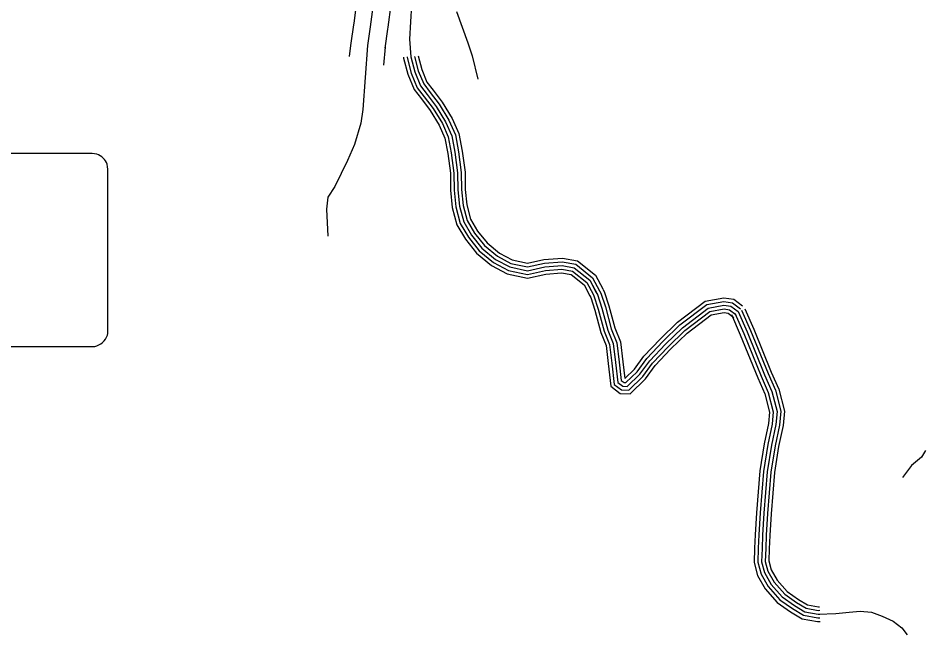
# Model space of a CAD drawing. Extents: x 1551132 to 1791609, y 378168 to 563823.
# Drawn here: x 1660954 to 1665834, y 396855 to 400152 of the extents above; entities that cross this region are included whole.
import ezdxf

# ---------------------------------------------------------------- set-up
doc = ezdxf.new("R2010")
doc.units = 0
for name, color, linetype in [('DESIGN - ROW - Slope Lines', 7, 'Continuous'), ('DESIGN - TRANSPORTATION - Text', 7, 'Continuous'), ('SURVEY - DRAINAGE - Natural Features', 7, 'Continuous'), ('SURVEY - PROPERTY - Owners', 7, 'Continuous')]:
    doc.layers.add(name, color=color, linetype=linetype)

msp = doc.modelspace()

# ---------------------------------------------------------------- linework, layer by layer
at = {"layer": 'DESIGN - ROW - Slope Lines'}
for p, q in [((1661328.266, 399421.583), (1660171.409, 399421.558)), ((1661439.08, 398489.957), (1661439.062, 399309.909)), ((1660172.616, 398379.228), (1661329.214, 398379.253))]:
    msp.add_line(p, q, dxfattribs=at)
for centre, radius, start, end in [((1661337.387, 399223.515), 198.249, 77.697236, 92.642725), ((1661349.516, 399332.048), 90.332, 20.262606, 70.527461), ((1661185.505, 399314.222), 253.555, 359.016689, 11.167486), ((1661369.698, 398458.792), 68.632, 345.070128, 358.743639), ((1660491.972, 398494.677), 947.081, 357.73735, 359.712794), ((1661350.646, 398467.625), 89.389, 280.925542, 342.744569), ((1661339.651, 398913.964), 534.837, 268.879553, 272.994308)]:
    msp.add_arc(centre, radius, start, end, dxfattribs=at)
at = {"layer": 'DESIGN - TRANSPORTATION - Text'}
for points in [[(1663318.017, 400187.481), (1663379.349, 400019.019), (1663403.073, 399948.842), (1663434.581, 399822.555)], [(1665848.282, 397817.729), (1665826.149, 397781.786), (1665771.992, 397737.968), (1665723.743, 397672.108)]]:
    msp.add_lwpolyline(points, dxfattribs=at)
at = {"layer": 'SURVEY - DRAINAGE - Natural Features'}
for points in [[(1663075.665, 400222.716), (1663070.581, 400132.722), (1663065.373, 400038.736), (1663072.081, 399942.358), (1663093.331, 399861.539), (1663124.788, 399786.412), (1663161.196, 399739.17), (1663209.044, 399675.535), (1663260.218, 399591.757), (1663293.667, 399516.564), (1663310.65, 399427.87), (1663324.875, 399317.234), (1663325.725, 399225.048), (1663334.708, 399136.612), (1663357.824, 399051.735), (1663399.406, 398980.283), (1663455.055, 398910.39), (1663529.028, 398849.93), (1663605.693, 398809.412), (1663701.032, 398788.328), (1663795.805, 398809.337), (1663888.103, 398816.396), (1663953.735, 398804.279), (1664037.5, 398737.494), (1664078.882, 398660.042), (1664102.406, 398587.165), (1664134.347, 398467.945), (1664163.871, 398394.876), (1664176.371, 398292.307), (1664188.737, 398185.737), (1664216.045, 398164.829), (1664240.028, 398164.062), (1664308.326, 398229.989), (1664360.833, 398302.432), (1664445.94, 398391.86), (1664537.046, 398481.104), (1664676.743, 398586.815), (1664761.316, 398602.14), (1664799.165, 398596.924), (1664838.189, 398567.623)], [(1663075.665, 400222.716), (1663070.581, 400132.722), (1663065.373, 400038.736), (1663072.081, 399942.358), (1663093.331, 399861.539), (1663124.788, 399786.412), (1663161.196, 399739.17), (1663209.044, 399675.535), (1663260.218, 399591.757), (1663293.667, 399516.564), (1663310.65, 399427.87), (1663324.875, 399317.234), (1663325.725, 399225.048), (1663334.708, 399136.612), (1663357.824, 399051.735), (1663399.406, 398980.283), (1663455.055, 398910.39), (1663529.028, 398849.93), (1663605.693, 398809.412), (1663701.032, 398788.328), (1663795.805, 398809.337), (1663888.103, 398816.396), (1663953.735, 398804.279), (1664037.5, 398737.494), (1664078.882, 398660.042), (1664102.406, 398587.165), (1664134.347, 398467.945), (1664163.871, 398394.876), (1664176.371, 398292.307), (1664188.737, 398185.737), (1664216.045, 398164.829), (1664240.028, 398164.062), (1664308.326, 398229.989), (1664360.833, 398302.432), (1664445.94, 398391.86), (1664537.046, 398481.104), (1664676.743, 398586.815), (1664761.316, 398602.14), (1664799.165, 398596.924), (1664838.189, 398567.623)], [(1663033.065, 399941.208), (1663033.432, 399935.991), (1663056.306, 399848.989), (1663090.789, 399766.645), (1663130.163, 399715.544), (1663176.745, 399653.601), (1663225.619, 399573.59), (1663256.21, 399504.813), (1663272.126, 399421.711), (1663285.901, 399314.558), (1663286.742, 399222.889), (1663296.234, 399129.47), (1663321.541, 399036.543), (1663367.132, 398958.207), (1663427.147, 398882.83), (1663507.362, 398817.27), (1663592.127, 398772.469), (1663701.041, 398748.385), (1663801.538, 398770.661), (1663886.011, 398777.12), (1663937.052, 398767.694), (1664006.9, 398712.018), (1664038.633, 398652.616)], [(1663052.023, 399942.533), (1663052.257, 399939.091), (1663074.348, 399855.106), (1663107.347, 399776.279), (1663145.279, 399727.053), (1663192.478, 399664.284), (1663242.477, 399582.44), (1663274.46, 399510.539), (1663290.892, 399424.711), (1663304.884, 399315.858), (1663305.734, 399223.939), (1663314.975, 399132.945), (1663339.216, 399043.943), (1663382.857, 398968.966), (1663440.739, 398896.256), (1663517.92, 398833.179), (1663598.735, 398790.47), (1663701.041, 398767.844), (1663798.747, 398789.503), (1663887.036, 398796.253), (1663945.185, 398785.52), (1664021.808, 398724.427), (1664055.391, 398661.575)], [(1663071.973, 399943.917), (1663072.081, 399942.358), (1663093.331, 399861.539), (1663124.788, 399786.412), (1663161.196, 399739.17), (1663209.044, 399675.535), (1663260.218, 399591.757), (1663293.667, 399516.564), (1663310.65, 399427.87), (1663324.875, 399317.234), (1663325.725, 399225.048), (1663334.708, 399136.612), (1663357.824, 399051.735), (1663399.406, 398980.283), (1663455.055, 398910.39), (1663529.028, 398849.93), (1663605.693, 398809.412), (1663701.032, 398788.328), (1663795.805, 398809.337), (1663888.103, 398816.396), (1663953.735, 398804.279), (1664037.5, 398737.494), (1664073.032, 398671)], [(1663091.906, 399945.625), (1663112.313, 399867.973), (1663142.229, 399796.546), (1663177.112, 399751.287), (1663225.611, 399686.785), (1663277.959, 399601.074), (1663312.875, 399522.589), (1663330.408, 399431.028), (1663344.866, 399318.609), (1663345.716, 399226.156), (1663354.441, 399140.279), (1663376.432, 399059.527), (1663415.956, 398991.6), (1663469.371, 398924.523), (1663540.136, 398866.68), (1663612.651, 398828.354), (1663701.024, 398808.812), (1663792.864, 398829.171), (1663889.17, 398836.538), (1663962.285, 398823.037), (1664053.191, 398750.561), (1664090.673, 398680.425)], [(1663111.722, 399948.892), (1663131.305, 399874.415), (1663159.662, 399806.688), (1663193.02, 399763.404), (1663242.177, 399698.035), (1663295.709, 399610.391), (1663332.083, 399528.614), (1663350.166, 399434.187), (1663364.849, 399319.975), (1663365.707, 399227.256), (1663374.165, 399143.937), (1663395.04, 399067.319), (1663432.514, 399002.917), (1663483.679, 398938.657), (1663551.244, 398883.431), (1663619.609, 398847.305), (1663701.024, 398829.296), (1663789.922, 398849.005), (1663890.245, 398856.68), (1663970.843, 398841.796), (1664068.891, 398763.628), (1664108.306, 398689.851)], [(1664038.625, 398652.633), (1664042.841, 398644.749), (1664064.991, 398576.123), (1664097.298, 398455.545), (1664125.781, 398385.043), (1664137.647, 398287.698), (1664151.905, 398164.82), (1664202.279, 398126.244), (1664255.253, 398124.553), (1664337.884, 398204.313), (1664390.883, 398277.432), (1664473.714, 398364.476), (1664562.562, 398451.503), (1664692.851, 398550.097), (1664762.149, 398562.656), (1664783.832, 398559.664), (1664814.773, 398536.43)], [(1664055.391, 398661.583), (1664060.399, 398652.2), (1664083.215, 398581.498), (1664115.348, 398461.586), (1664144.339, 398389.834), (1664156.513, 398289.94), (1664169.846, 398175.012), (1664208.987, 398145.045), (1664247.836, 398143.803), (1664323.484, 398216.822), (1664376.241, 398289.615), (1664460.181, 398377.818), (1664550.129, 398465.92), (1664685.001, 398567.989), (1664761.741, 398581.89), (1664791.299, 398577.815), (1664826.181, 398551.631)], [(1664073.032, 398671), (1664078.882, 398660.042), (1664102.406, 398587.165), (1664134.347, 398467.945), (1664163.871, 398394.876), (1664176.371, 398292.307), (1664188.737, 398185.737), (1664216.045, 398164.829), (1664240.028, 398164.062), (1664308.326, 398229.989), (1664360.833, 398302.432), (1664445.94, 398391.86), (1664537.046, 398481.104), (1664676.743, 398586.815), (1664761.316, 398602.14), (1664799.165, 398596.924), (1664838.189, 398567.623)], [(1664090.673, 398680.417), (1664097.365, 398667.883), (1664121.598, 398592.831), (1664153.347, 398474.303), (1664183.404, 398399.918), (1664196.229, 398294.674), (1664207.629, 398196.463), (1664223.103, 398184.612), (1664232.22, 398184.321), (1664293.168, 398243.156), (1664345.426, 398315.249), (1664431.699, 398405.902), (1664523.963, 398496.287), (1664668.485, 398605.64), (1664760.891, 398622.391), (1664807.032, 398616.032), (1664850.197, 398583.615)], [(1664108.315, 398689.834), (1664115.848, 398675.725), (1664140.78, 398598.49), (1664172.346, 398480.662), (1664202.937, 398404.96), (1664216.087, 398297.032), (1664226.512, 398207.188), (1664226.845, 398206.938), (1664278.01, 398256.323), (1664330.018, 398328.075), (1664417.449, 398419.944), (1664510.88, 398511.463), (1664660.218, 398624.474), (1664760.458, 398642.641), (1664814.89, 398635.133), (1664862.205, 398599.615)], [(1664801.573, 398551.514), (1664849.622, 398442.303), (1664943.753, 398210.972), (1664981.661, 398124.011), (1665007.41, 398024.717), (1665001.868, 397964.132), (1664978.327, 397854.021), (1664954.994, 397707.909), (1664937.195, 397482.294), (1664929.103, 397363.466), (1664926.611, 397290.748), (1664923.945, 397212.645), (1664942.861, 397143.36), (1664983.227, 397072.175), (1665048.858, 396997.39), (1665120.24, 396947.78), (1665182.647, 396909.329), (1665265.87, 396895.021), (1665279.603, 396895.446)], [(1664819.881, 398559.564), (1664868.047, 398450.095), (1664962.186, 398218.739), (1665000.618, 398130.553), (1665027.643, 398026.367), (1665021.676, 397961.115), (1664997.993, 397850.346), (1664974.869, 397705.542), (1664957.136, 397480.828), (1664949.078, 397362.449), (1664946.594, 397290.064), (1664944.036, 397214.996), (1664961.494, 397151.044), (1664999.61, 397083.825), (1665062.283, 397012.415), (1665131.206, 396964.514), (1665189.847, 396928.38), (1665267.27, 396915.079), (1665278.986, 396915.438)], [(1664838.189, 398567.623), (1664886.463, 398457.895), (1664980.619, 398226.506), (1665019.585, 398137.103), (1665047.876, 398028.017), (1665041.484, 397958.107), (1665017.66, 397846.679), (1664994.743, 397703.175), (1664977.085, 397479.361), (1664969.052, 397361.424), (1664966.585, 397289.381), (1664964.127, 397217.337), (1664980.127, 397158.727), (1665015.993, 397095.476), (1665075.699, 397027.449), (1665142.165, 396981.256), (1665197.047, 396947.439), (1665268.67, 396935.13), (1665364.826, 396938.063), (1665437.133, 396945.772), (1665495.315, 396949.914), (1665557.213, 396945.93), (1665614.503, 396924.063), (1665673.585, 396896.129), (1665720.393, 396860.578), (1665749.15, 396823.594)], [(1664838.189, 398567.623), (1664886.463, 398457.895), (1664980.619, 398226.506), (1665019.585, 398137.103), (1665047.876, 398028.017), (1665041.484, 397958.107), (1665017.66, 397846.679), (1664994.743, 397703.175), (1664977.085, 397479.361), (1664969.052, 397361.424), (1664966.585, 397289.381), (1664964.127, 397217.337), (1664980.127, 397158.727), (1665015.993, 397095.476), (1665075.699, 397027.449), (1665142.165, 396981.256), (1665197.047, 396947.439), (1665268.67, 396935.13), (1665364.826, 396938.063), (1665437.133, 396945.772), (1665495.315, 396949.914), (1665557.213, 396945.93), (1665614.503, 396924.063), (1665673.585, 396896.129), (1665720.393, 396860.578), (1665749.15, 396823.594)], [(1664838.189, 398567.623), (1664886.463, 398457.895), (1664980.619, 398226.506), (1665019.585, 398137.103), (1665047.876, 398028.017), (1665041.484, 397958.107), (1665017.66, 397846.679), (1664994.743, 397703.175), (1664977.085, 397479.361), (1664969.052, 397361.424), (1664966.585, 397289.381), (1664964.127, 397217.337), (1664980.127, 397158.727), (1665015.993, 397095.476), (1665075.699, 397027.449), (1665142.165, 396981.256), (1665197.047, 396947.439), (1665268.67, 396935.13), (1665278.37, 396935.43)], [(1664856.497, 398575.681), (1664904.879, 398465.695), (1664999.052, 398234.272), (1665038.551, 398143.653), (1665068.108, 398029.667), (1665061.292, 397955.098), (1665037.326, 397843.012), (1665014.618, 397700.808), (1664997.035, 397477.894), (1664989.027, 397360.399), (1664986.577, 397288.698), (1664984.218, 397219.679), (1664998.76, 397166.411), (1665032.375, 397107.126), (1665089.116, 397042.483), (1665153.123, 396997.998), (1665204.246, 396966.497), (1665270.07, 396955.181), (1665277.753, 396955.422)], [(1664873.888, 398583.332), (1664922.379, 398473.104), (1665016.56, 398241.648), (1665056.567, 398149.87), (1665087.333, 398031.234), (1665080.108, 397952.232), (1665056.009, 397839.52), (1665033.501, 397698.558), (1665015.976, 397476.503), (1665008.01, 397359.433), (1665005.56, 397288.048), (1665003.301, 397221.912), (1665016.459, 397173.711), (1665047.942, 397118.193), (1665101.866, 397056.758), (1665163.539, 397013.899), (1665211.088, 396984.598), (1665271.395, 396974.231), (1665277.161, 396974.414)]]:
    msp.add_lwpolyline(points, dxfattribs=at)
at = {"layer": 'SURVEY - PROPERTY - Owners'}
for points in [[(1662781.205, 400254.166), (1662765.147, 400125.396), (1662764.055, 400116.646), (1662749.489, 400017.61)], [(1662870.903, 400240.466), (1662853.936, 400104.421), (1662839.228, 400004.41)], [(1662964.15, 400226.224), (1662948.717, 400102.487), (1662947.376, 400091.712), (1662932.518, 399990.693)], [(1662748.364, 400018.435), (1662740.439, 399945.625)], [(1662839.228, 400004.41), (1662814.212, 399658.509), (1662803.462, 399584.457), (1662768.28, 399470.596), (1662731.355, 399382.802), (1662661.874, 399243.265), (1662625.241, 399185.538), (1662618.6, 399121.47), (1662625.149, 398975.066)], [(1662934.134, 399994.651), (1662925.526, 399897.857)]]:
    msp.add_lwpolyline(points, dxfattribs=at)

doc.saveas('drawing.dxf')
